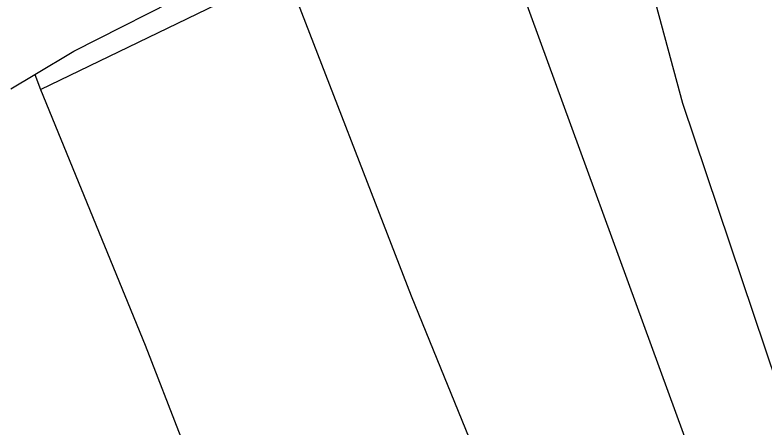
# Model space of a CAD drawing. Extents: x -785744 to -782822, y -1067550 to -1063910.
# Drawn here: x -784600.3 to -784485, y -1064718 to -1064654.7 of the extents above; entities that cross this region are included whole.
import ezdxf

# ---------------------------------------------------------------- set-up
doc = ezdxf.new("R2010")
doc.units = 0
doc.layers.add('Hranice parcel', color=7, linetype='Continuous')

msp = doc.modelspace()

# ---------------------------------------------------------------- linework, layer by layer
at = {"layer": 'Hranice parcel'}
for points in [[(-784526.97, -1064638.02), (-784493.67, -1064729.25)], [(-784503.96, -1064644.44), (-784497.53, -1064668.22)], [(-784596.37, -1064666.12), (-784558.64, -1064647.9)], [(-784558.64, -1064647.9), (-784539.28, -1064697.86)], [(-784591.21, -1064660.23), (-784572.4, -1064650.62)], [(-784597.22, -1064663.82), (-784591.21, -1064660.23)], [(-784600.91, -1064666.02), (-784597.22, -1064663.82)], [(-784597.22, -1064663.82), (-784596.37, -1064666.12)], [(-784596.37, -1064666.12), (-784580.23, -1064705.45)], [(-784497.53, -1064668.22), (-784477.51, -1064727.66)], [(-784539.28, -1064697.86), (-784516.38, -1064754.1)], [(-784580.23, -1064705.45), (-784558.29, -1064762.06)]]:
    msp.add_lwpolyline(points, dxfattribs=at)

doc.saveas('drawing.dxf')
